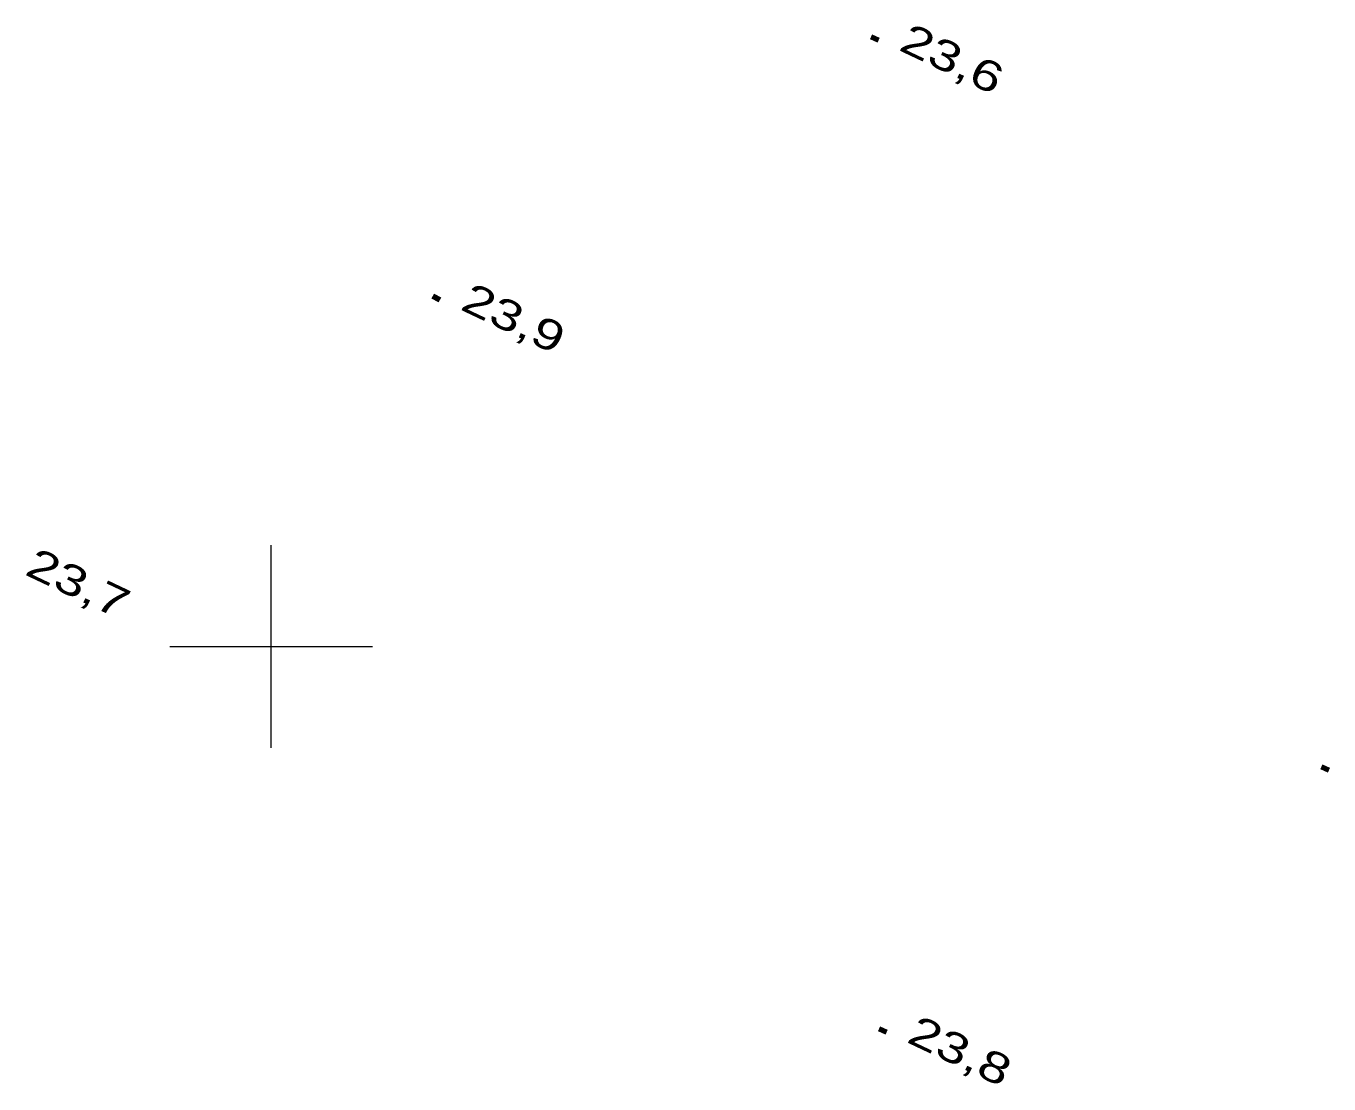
# Model space of a CAD drawing. Extents: x 356765 to 358572, y 5103174 to 5104650.
# Drawn here: x 357787.9 to 357852.2, y 5103878.4 to 5103930.6 of the extents above; entities that cross this region are included whole.
import ezdxf

# ---------------------------------------------------------------- set-up
doc = ezdxf.new("R2010")
doc.units = 0
doc.header["$LTSCALE"] = 0.6
doc.layers.add('3', color=7, linetype='Continuous', lineweight=140)
doc.layers.add('61', color=7, linetype='Continuous', lineweight=13)

msp = doc.modelspace()

# ---------------------------------------------------------------- linework, layer by layer
at = {"layer": '3'}
for p, q in [((357829.59, 5103930.09), (357829.95, 5103929.92)), ((357807.96, 5103917.29), (357808.32, 5103917.12)), ((357851.81, 5103894.07), (357852.17, 5103893.9)), ((357829.98, 5103881.15), (357830.34, 5103880.98))]:
    msp.add_line(p, q, dxfattribs=at)
at = {"layer": '61'}
for p, q in [((357800, 5103895), (357800, 5103905)), ((357795, 5103900), (357805, 5103900))]:
    msp.add_line(p, q, dxfattribs=at)

# ---------------------------------------------------------------- texts
at = {"layer": '3', "width": 1.35}
for s, p in [('23,6   ', (357830.89, 5103929.46)), ('23,9   ', (357809.26, 5103916.66)), ('23,7   ', (357787.78, 5103903.58)), ('23,8   ', (357831.28, 5103880.51))]:
    msp.add_text(s, height=1.5, rotation=334.619, dxfattribs=at).set_placement(p)

doc.saveas('drawing.dxf')
